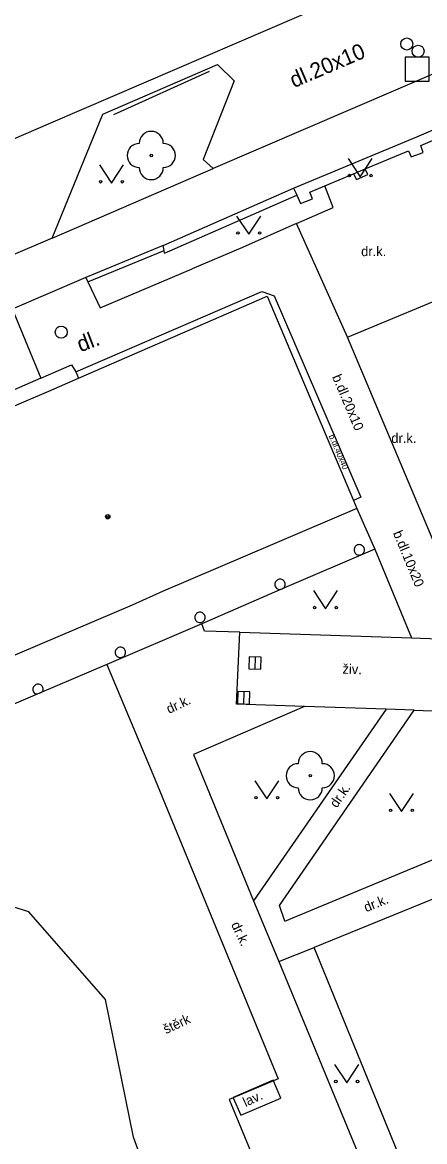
# Model space of a CAD drawing. Extents: x -600309 to -598967, y -1161267 to -1160292.
# Drawn here: x -599405.84 to -599389.17, y -1161220.16 to -1161173.78 of the extents above; entities that cross this region are included whole.
import ezdxf

# ---------------------------------------------------------------- set-up
doc = ezdxf.new("R2010")
doc.units = 0
for name, color, linetype in [('Level 10', 7, 'Continuous'), ('Level 11', 7, 'Continuous'), ('Level 22', 7, 'Continuous'), ('Level 23', 7, 'Continuous'), ('Level 26', 7, 'Continuous'), ('Level 27', 7, 'Continuous'), ('Level 28', 7, 'Continuous'), ('Level 31', 7, 'Continuous'), ('Level 36', 7, 'Continuous'), ('Level 39', 7, 'Continuous'), ('Level 40', 7, 'Continuous'), ('Level 42', 7, 'Continuous'), ('Level 5', 7, 'Continuous'), ('Level 53', 7, 'Continuous'), ('Level 6', 7, 'Continuous'), ('Level 7', 7, 'Continuous'), ('Level 9', 7, 'Continuous')]:
    doc.layers.add(name, color=color, linetype=linetype)

msp = doc.modelspace()

# ---------------------------------------------------------------- linework, layer by layer
at = {"layer": 'Level 10'}
for points in [[(-599386.55, -1161174.95), (-599397.93, -1161179.84)], [(-599404.6, -1161182.73), (-599402.5, -1161177.59), (-599397.76, -1161175.53), (-599397.07, -1161176.2), (-599398.35, -1161179.46), (-599397.93, -1161179.84)], [(-599404.6, -1161182.73), (-599415.96, -1161187.57)]]:
    msp.add_lwpolyline(points, dxfattribs=at)
at = {"layer": 'Level 11'}
for points in [[(-599390.54, -1161171.87), (-599404.67, -1161177.96), (-599416, -1161182.85)], [(-599404.6, -1161182.73), (-599397.93, -1161179.84)], [(-599392.12, -1161180.06), (-599392, -1161180.3)], [(-599391.52, -1161180.09), (-599391.63, -1161179.85)], [(-599392, -1161180.3), (-599391.52, -1161180.09)], [(-599392.96, -1161181.45), (-599393.31, -1161180.56)], [(-599394.48, -1161182.12), (-599392.96, -1161181.45)], [(-599394.55, -1161182.15), (-599396.72, -1161183.11)], [(-599394.48, -1161182.12), (-599394.55, -1161182.15)], [(-599392.37, -1161186.83), (-599394.48, -1161182.12)], [(-599396.72, -1161183.11), (-599398.81, -1161183.99)], [(-599403.13, -1161184.53), (-599402.62, -1161185.61), (-599398.81, -1161183.99)], [(-599403.21, -1161184.35), (-599406.26, -1161185.67)], [(-599405.07, -1161188.52), (-599403.8, -1161187.98), (-599403.62, -1161188.27), (-599395.91, -1161184.93)], [(-599395.91, -1161184.93), (-599395.41, -1161185.11)], [(-599395.41, -1161185.11), (-599391.82, -1161193.46)], [(-599392.37, -1161186.83), (-599387.38, -1161184.75)], [(-599406.18, -1161185.85), (-599405.07, -1161188.52)], [(-599387.08, -1161199.38), (-599392.37, -1161186.83)], [(-599403.62, -1161188.27), (-599403.51, -1161188.52)], [(-599405.07, -1161188.52), (-599429.95, -1161199.4099)], [(-599391.82, -1161193.46), (-599392.12, -1161193.59)], [(-599391.24, -1161195.61), (-599389.71, -1161199.29)], [(-599396.83, -1161199.05), (-599398.29, -1161199.01), (-599398.4, -1161198.7)], [(-599394.15, -1161202.13), (-599396.97, -1161202.04), (-599396.83, -1161199.05)], [(-599396.83, -1161199.05), (-599389.71, -1161199.29)], [(-599389.71, -1161199.29), (-599387.08, -1161199.38)], [(-599402.34, -1161200.39), (-599400.43, -1161204.94), (-599395.24, -1161217.56), (-599395.44, -1161217.64)], [(-599394.15, -1161202.13), (-599398.75, -1161204.12)], [(-599390.77, -1161202.24), (-599396.26, -1161210.18)], [(-599394.96, -1161211.02), (-599395.19, -1161210.38), (-599389.61, -1161202.28)], [(-599390.77, -1161202.24), (-599394.15, -1161202.13)], [(-599389.61, -1161202.28), (-599390.77, -1161202.24)], [(-599389.61, -1161202.28), (-599378.72, -1161202.69)], [(-599398.75, -1161204.12), (-599396.26, -1161210.18)], [(-599394.96, -1161211.02), (-599388.09, -1161208.16)], [(-599396.26, -1161210.18), (-599395.21, -1161212.69)], [(-599395.21, -1161212.69), (-599393.75, -1161212.12)], [(-599395.21, -1161212.69), (-599390.98, -1161222.93), (-599389.58, -1161222.34)], [(-599395.44, -1161217.64), (-599397.11, -1161218.34)], [(-599397.11, -1161218.34), (-599397.27, -1161218.41), (-599396.24, -1161220.91), (-599400.21, -1161222.81)]]:
    msp.add_lwpolyline(points, dxfattribs=at)
at = {"layer": 'Level 22'}
for centre in [(-599400.5, -1161179.3), (-599393.91, -1161205)]:
    msp.add_circle(centre, 0.05, dxfattribs=at)
for centre, start, end in [((-599400.5, -1161178.8), 0, 180), ((-599401, -1161179.3), 90, 270), ((-599400, -1161179.3), 270, 90), ((-599400.5, -1161179.8), 180, 0), ((-599393.91, -1161204.5), 0, 180), ((-599394.41, -1161205), 90, 270), ((-599393.41, -1161205), 270, 90), ((-599393.91, -1161205.5), 180, 0)]:
    msp.add_arc(centre, 0.5, start, end, dxfattribs=at)
at = {"layer": 'Level 23'}
msp.add_lwpolyline([(-599400.21, -1161222.81), (-599401.24, -1161219.97), (-599402.39, -1161214.27), (-599405.57, -1161210.64), (-599408.76, -1161209.65), (-599410.87, -1161209.86), (-599416.91, -1161212.41), (-599422.87, -1161214.53), (-599424.73, -1161209.89)], dxfattribs=at)
at = {"layer": 'Level 26'}
msp.add_lwpolyline([(-599389.98, -1161176.2199), (-599388.98, -1161176.2199), (-599388.98, -1161175.2199), (-599389.98, -1161175.2199)], close=True, dxfattribs=at)
at = {"layer": 'Level 27'}
for p, q in [((-599396.192, -1161200.0801), (-599396.208, -1161200.5799)), ((-599396.662, -1161201.5201), (-599396.678, -1161202.0199))]:
    msp.add_line(p, q, dxfattribs=at)
for points in [[(-599396.4419, -1161200.0722), (-599396.4578, -1161200.5719), (-599395.9581, -1161200.5878), (-599395.9422, -1161200.0881)], [(-599396.9119, -1161201.5122), (-599396.9278, -1161202.0119), (-599396.4281, -1161202.0278), (-599396.4122, -1161201.5281)]]:
    msp.add_lwpolyline(points, close=True, dxfattribs=at)
at = {"layer": 'Level 28'}
for centre in [(-599389.9099, -1161174.68), (-599389.44, -1161174.98)]:
    msp.add_circle(centre, 0.25, dxfattribs=at)
at = {"layer": 'Level 31'}
msp.add_circle((-599404.23, -1161186.62), 0.25, dxfattribs=at)
at = {"layer": 'Level 36'}
for points in [[(-599392.34, -1161179.43), (-599391.84, -1161180.18), (-599391.34, -1161179.43)], [(-599402.65, -1161179.69), (-599402.15, -1161180.44), (-599401.65, -1161179.69)], [(-599396.96, -1161181.81), (-599396.46, -1161182.56), (-599395.96, -1161181.81)], [(-599393.78, -1161197.33), (-599393.28, -1161198.08), (-599392.78, -1161197.33)], [(-599396.21, -1161205.21), (-599395.71, -1161205.96), (-599395.21, -1161205.21)], [(-599390.63, -1161205.73), (-599390.13, -1161206.48), (-599389.63, -1161205.73)], [(-599392.9, -1161216.97), (-599392.4, -1161217.72), (-599391.9, -1161216.97)]]:
    msp.add_lwpolyline(points, dxfattribs=at)
for centre in [(-599402.6002, -1161180.3898), (-599401.7008, -1161180.3898), (-599392.2902, -1161180.1298), (-599391.3908, -1161180.1298), (-599396.9102, -1161182.5098), (-599396.0108, -1161182.5098), (-599393.7302, -1161198.0298), (-599392.8308, -1161198.0298), (-599396.1602, -1161205.9098), (-599395.2608, -1161205.9098), (-599390.5802, -1161206.4298), (-599389.6808, -1161206.4298), (-599392.8502, -1161217.6698), (-599391.9508, -1161217.6698)]:
    msp.add_circle(centre, 0.05, dxfattribs=at)
at = {"layer": 'Level 39'}
for radius in [0.09, 0.0398]:
    msp.add_circle((-599402.3, -1161194.27), radius, dxfattribs=at)
at = {"layer": 'Level 5'}
for points in [[(-599404.75, -1161189.06), (-599403.51, -1161188.52), (-599395.7, -1161185.13)], [(-599395.7, -1161185.13), (-599392.12, -1161193.59), (-599391.98, -1161193.92)], [(-599412.85, -1161192.52), (-599404.75, -1161189.06)], [(-599391.98, -1161193.92), (-599400.01, -1161197.35)], [(-599391.98, -1161193.92), (-599391.24, -1161195.61)], [(-599391.24, -1161195.61), (-599395.07, -1161197.26), (-599398.4, -1161198.7)], [(-599391.665, -1161195.64), (-599391.6683, -1161195.6027), (-599391.678, -1161195.5665), (-599391.6938, -1161195.5325), (-599391.7153, -1161195.5018), (-599391.7418, -1161195.4753), (-599391.7725, -1161195.4538), (-599391.8065, -1161195.438), (-599391.8427, -1161195.4283), (-599391.88, -1161195.425), (-599391.9173, -1161195.4283), (-599391.9535, -1161195.438), (-599391.9875, -1161195.4538), (-599392.0182, -1161195.4753), (-599392.0447, -1161195.5018), (-599392.0662, -1161195.5325), (-599392.082, -1161195.5665), (-599392.0917, -1161195.6027), (-599392.095, -1161195.64), (-599392.0917, -1161195.6773), (-599392.082, -1161195.7135), (-599392.0662, -1161195.7475), (-599392.0447, -1161195.7782), (-599392.0182, -1161195.8047), (-599391.9875, -1161195.8262), (-599391.9535, -1161195.842), (-599391.9173, -1161195.8517), (-599391.88, -1161195.855), (-599391.8427, -1161195.8517), (-599391.8065, -1161195.842), (-599391.7725, -1161195.8262), (-599391.7418, -1161195.8047), (-599391.7153, -1161195.7782), (-599391.6938, -1161195.7475), (-599391.678, -1161195.7135), (-599391.6683, -1161195.6773), (-599391.665, -1161195.64)], [(-599394.945, -1161197.07), (-599394.9483, -1161197.0327), (-599394.958, -1161196.9965), (-599394.9738, -1161196.9625), (-599394.9953, -1161196.9318), (-599395.0218, -1161196.9053), (-599395.0525, -1161196.8838), (-599395.0865, -1161196.868), (-599395.1227, -1161196.8583), (-599395.16, -1161196.855), (-599395.1973, -1161196.8583), (-599395.2335, -1161196.868), (-599395.2675, -1161196.8838), (-599395.2982, -1161196.9053), (-599395.3247, -1161196.9318), (-599395.3462, -1161196.9625), (-599395.362, -1161196.9965), (-599395.3717, -1161197.0327), (-599395.375, -1161197.07), (-599395.3717, -1161197.1073), (-599395.362, -1161197.1435), (-599395.3462, -1161197.1775), (-599395.3247, -1161197.2082), (-599395.2982, -1161197.2347), (-599395.2675, -1161197.2562), (-599395.2335, -1161197.272), (-599395.1973, -1161197.2817), (-599395.16, -1161197.285), (-599395.07, -1161197.26), (-599394.9953, -1161197.2082), (-599394.9738, -1161197.1775), (-599394.958, -1161197.1435), (-599394.9483, -1161197.1073), (-599394.945, -1161197.07)], [(-599401.29, -1161197.93), (-599409.05, -1161201.23)], [(-599398.265, -1161198.44), (-599398.2683, -1161198.4027), (-599398.278, -1161198.3665), (-599398.2938, -1161198.3325), (-599398.3153, -1161198.3018), (-599398.3418, -1161198.2753), (-599398.3725, -1161198.2538), (-599398.4065, -1161198.238), (-599398.4427, -1161198.2283), (-599398.48, -1161198.225), (-599398.5173, -1161198.2283), (-599398.5535, -1161198.238), (-599398.5875, -1161198.2538), (-599398.6182, -1161198.2753), (-599398.6447, -1161198.3018), (-599398.6662, -1161198.3325), (-599398.682, -1161198.3665), (-599398.6917, -1161198.4027), (-599398.695, -1161198.44), (-599398.6917, -1161198.4773), (-599398.682, -1161198.5135), (-599398.6662, -1161198.5475), (-599398.6447, -1161198.5782), (-599398.6182, -1161198.6047), (-599398.5875, -1161198.6262), (-599398.5535, -1161198.642), (-599398.5173, -1161198.6517), (-599398.48, -1161198.655), (-599398.4427, -1161198.6517), (-599398.4065, -1161198.642), (-599398.3725, -1161198.6262), (-599398.3418, -1161198.6047), (-599398.3153, -1161198.5782), (-599398.2938, -1161198.5475), (-599398.278, -1161198.5135), (-599398.2683, -1161198.4773), (-599398.265, -1161198.44)], [(-599398.4, -1161198.7), (-599402.34, -1161200.39), (-599405.13, -1161201.58), (-599408.31, -1161202.93), (-599411.66, -1161204.35), (-599414.99, -1161205.76), (-599418.18, -1161207.11)], [(-599401.565, -1161199.89), (-599401.5683, -1161199.8527), (-599401.578, -1161199.8165), (-599401.5938, -1161199.7825), (-599401.6153, -1161199.7518), (-599401.6418, -1161199.7253), (-599401.6725, -1161199.7038), (-599401.7065, -1161199.688), (-599401.7427, -1161199.6783), (-599401.78, -1161199.675), (-599401.8173, -1161199.6783), (-599401.8535, -1161199.688), (-599401.8875, -1161199.7038), (-599401.9182, -1161199.7253), (-599401.9447, -1161199.7518), (-599401.9662, -1161199.7825), (-599401.982, -1161199.8165), (-599401.9917, -1161199.8527), (-599401.995, -1161199.89), (-599401.9917, -1161199.9273), (-599401.982, -1161199.9635), (-599401.9662, -1161199.9975), (-599401.9447, -1161200.0282), (-599401.9182, -1161200.0547), (-599401.8875, -1161200.0762), (-599401.8535, -1161200.092), (-599401.8173, -1161200.1017), (-599401.78, -1161200.105), (-599401.7427, -1161200.1017), (-599401.7065, -1161200.092), (-599401.6725, -1161200.0762), (-599401.6418, -1161200.0547), (-599401.6153, -1161200.0282), (-599401.5938, -1161199.9975), (-599401.578, -1161199.9635), (-599401.5683, -1161199.9273), (-599401.565, -1161199.89)], [(-599404.975, -1161201.42), (-599404.9783, -1161201.3827), (-599404.988, -1161201.3465), (-599405.0038, -1161201.3125), (-599405.0253, -1161201.2818), (-599405.0518, -1161201.2553), (-599405.0825, -1161201.2338), (-599405.1165, -1161201.218), (-599405.1527, -1161201.2083), (-599405.2273, -1161201.2083), (-599405.2635, -1161201.218), (-599405.2975, -1161201.2338), (-599405.3282, -1161201.2553), (-599405.3547, -1161201.2818), (-599405.3762, -1161201.3125), (-599405.392, -1161201.3465), (-599405.4017, -1161201.3827), (-599405.405, -1161201.42), (-599405.4017, -1161201.4573), (-599405.392, -1161201.4935), (-599405.3762, -1161201.5275), (-599405.3547, -1161201.5582), (-599405.2975, -1161201.6062), (-599405.24, -1161201.61), (-599405.13, -1161201.58), (-599405.01, -1161201.51), (-599404.9783, -1161201.4573), (-599404.975, -1161201.42)], [(-599388.22, -1161209.87), (-599393.75, -1161212.12)], [(-599389.58, -1161222.34), (-599393.75, -1161212.12)]]:
    msp.add_lwpolyline(points, dxfattribs=at)
at = {"layer": 'Level 53'}
for points in [[(-599395.45, -1161217.62), (-599397.11, -1161218.33)], [(-599395.44, -1161217.64), (-599395.45, -1161217.62)], [(-599395.13, -1161218.36), (-599395.44, -1161217.64)], [(-599397.11, -1161218.33), (-599397.11, -1161218.34)], [(-599397.11, -1161218.34), (-599396.79, -1161219.07)], [(-599396.79, -1161219.07), (-599395.13, -1161218.36)]]:
    msp.add_lwpolyline(points, dxfattribs=at)
at = {"layer": 'Level 6'}
msp.add_lwpolyline([(-599400.01, -1161197.35), (-599401.29, -1161197.93)], dxfattribs=at)
at = {"layer": 'Level 7'}
for points in [[(-599389.49, -1161178.52), (-599371.84, -1161170.96)], [(-599389.33, -1161178.88), (-599387.55, -1161178.12), (-599387.09, -1161177.92), (-599385.3, -1161177.16)], [(-599394.61, -1161180.65), (-599389.49, -1161178.52)], [(-599393.93, -1161180.82), (-599393.31, -1161180.56), (-599392.12, -1161180.06), (-599391.63, -1161179.85), (-599389.84, -1161179.1)], [(-599389.84, -1161179.1), (-599389.73, -1161179.36)], [(-599389.23, -1161179.17), (-599389.33, -1161178.88)], [(-599389.73, -1161179.36), (-599389.23, -1161179.17)], [(-599400.01, -1161183.03), (-599394.61, -1161180.65)], [(-599399.95, -1161183.35), (-599394.47, -1161180.94)], [(-599394.61, -1161180.65), (-599394.51, -1161180.85)], [(-599394.51, -1161180.85), (-599394.47, -1161180.94), (-599394.31, -1161181.29)], [(-599393.82, -1161181.09), (-599393.93, -1161180.82)], [(-599394.31, -1161181.29), (-599393.82, -1161181.09)], [(-599400.01, -1161183.03), (-599403.21, -1161184.35)], [(-599403.13, -1161184.53), (-599399.97, -1161183.23)], [(-599399.95, -1161183.35), (-599399.97, -1161183.23), (-599400.01, -1161183.03)], [(-599403.21, -1161184.35), (-599403.13, -1161184.53)]]:
    msp.add_lwpolyline(points, dxfattribs=at)
at = {"layer": 'Level 9'}
msp.add_lwpolyline([(-599402.05, -1161177.6), (-599398.08, -1161175.81)], dxfattribs=at)

# ---------------------------------------------------------------- texts
at = {"layer": 'Level 40'}
for s, height, rotation, p in [('dl.20x10', 0.65, 23.14013, (-599394.59, -1161176.51)), ('dl.', 0.65, 21, (-599403.43, -1161187.46)), ('b.dl.20x10', 0.39999, 293, (-599393.01, -1161188.47)), ('b.dl.40x40', 0.25, 293, (-599393.15, -1161190.92)), ('b.dl.10x20', 0.4, 292.57563, (-599390.49, -1161194.94)), ('živ.', 0.4, 358.136, (-599392.58, -1161200.77)), ('dr.k.', 0.4, 25, (-599399.76, -1161202.44)), ('dr.k.', 0.4, 55.43747, (-599392.81, -1161206.36)), ('dr.k.', 0.4, 22.29951, (-599391.59, -1161210.66)), ('dr.k.', 0.4, 295, (-599397.2, -1161211.16)), ('štěrk', 0.4, 25, (-599399.89, -1161215.71))]:
    msp.add_text(s, height=height, rotation=rotation, dxfattribs=at).set_placement(p)
for p in [(-599391.8, -1161183.47), (-599390.55, -1161191.21)]:
    msp.add_text('dr.k.', height=0.39999, dxfattribs=at).set_placement(p)
at = {"layer": 'Level 42'}
msp.add_text('lav.', height=0.4, rotation=25, dxfattribs=at).set_placement((-599396.59, -1161218.73))

doc.saveas('drawing.dxf')
